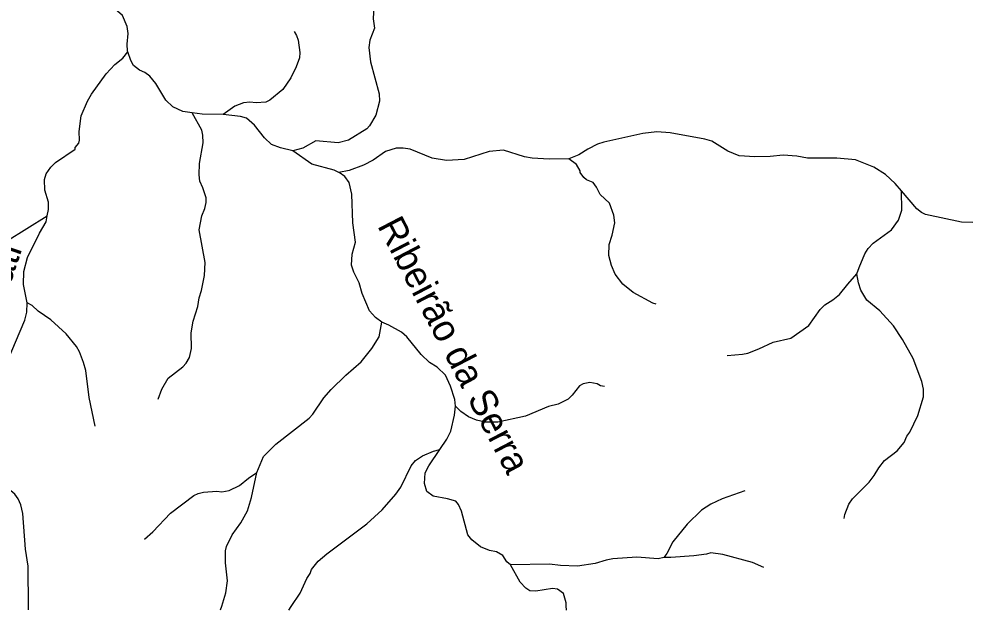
# Model space of a CAD drawing. Extents: x 500 to 555.2, y 9115.7 to 9171.
# Drawn here: x 511.43 to 518.44, y 9115.7 to 9120.08 of the extents above; entities that cross this region are included whole.
import ezdxf
from ezdxf.enums import TextEntityAlignment as Align

# ---------------------------------------------------------------- set-up
doc = ezdxf.new("R2010")
doc.units = 0
doc.header["$LTSCALE"] = 0.064
doc.layers.add('61', color=7, linetype='Continuous')
doc.layers.add('7', color=7, linetype='Continuous', lineweight=25)

msp = doc.modelspace()

# ---------------------------------------------------------------- linework, layer by layer
at = {"layer": '7'}
for points in [[(512.2326, 9119.8378), (512.2315, 9119.8409), (512.2284, 9119.895), (512.2345, 9119.9738), (512.2282, 9120.025), (512.1928, 9120.1064), (512.0641, 9120.2176), (512.0049, 9120.3117)], [(514.0573, 9120.1773), (514.0505, 9120.0813), (514.0617, 9120.013), (514.027, 9119.9245), (514.0194, 9119.8681), (514.0308, 9119.7631), (514.0963, 9119.5263), (514.0979, 9119.4706), (514.07, 9119.3663), (514.0244, 9119.288), (514.004, 9119.2657), (513.8694, 9119.1822), (513.7913, 9119.1612), (513.6266, 9119.1759), (513.5294, 9119.1237), (513.4567, 9119.1032)], [(513.4646, 9119.9868), (513.4828, 9119.9587), (513.4961, 9119.9234), (513.5075, 9119.832), (513.5043, 9119.7938), (513.4809, 9119.7266), (513.4418, 9119.6453), (513.3814, 9119.5569), (513.2847, 9119.4797), (513.2554, 9119.4634), (513.1831, 9119.4598), (513.1371, 9119.4644), (513.0902, 9119.4591), (513.0264, 9119.4347), (512.9389, 9119.3734)], [(511.6344, 9118.621), (511.6459, 9118.6689), (511.6459, 9118.7212), (511.6181, 9118.8112), (511.6149, 9118.8911), (511.6279, 9118.9325), (511.6626, 9118.9827), (511.6977, 9119.0164), (511.8421, 9119.115), (511.843, 9119.1266), (511.8689, 9119.1587), (511.8752, 9119.1819), (511.8728, 9119.2465), (511.8875, 9119.3623), (511.9332, 9119.4718), (511.964, 9119.5236), (512.0712, 9119.6751), (512.1357, 9119.743), (512.1969, 9119.7895), (512.2326, 9119.8378)], [(512.7107, 9119.3837), (512.6405, 9119.3949), (512.5672, 9119.4291), (512.5153, 9119.4778), (512.4396, 9119.6024), (512.3964, 9119.657), (512.3587, 9119.6828), (512.3184, 9119.7009), (512.2759, 9119.7354), (512.255, 9119.7729), (512.2326, 9119.8378)], [(512.4568, 9117.2605), (512.4842, 9117.3361), (512.5313, 9117.417), (512.6415, 9117.4997), (512.666, 9117.5291), (512.689, 9117.569), (512.7036, 9117.6368), (512.7022, 9117.7521), (512.716, 9117.8383), (512.751, 9117.9487), (512.7605, 9118.0117), (512.7778, 9118.0667), (512.8022, 9118.1792), (512.8054, 9118.2748), (512.7628, 9118.5165), (512.7808, 9118.6209), (512.8024, 9118.6746), (512.8136, 9118.7205), (512.8133, 9118.7538), (512.7892, 9118.8277), (512.7663, 9118.8775), (512.7612, 9118.9254), (512.7629, 9119.008), (512.7906, 9119.1634), (512.789, 9119.2185), (512.781, 9119.2573), (512.7107, 9119.3837)], [(512.9389, 9119.3734), (512.7841, 9119.3745), (512.7107, 9119.3837)], [(513.4567, 9119.1032), (513.3634, 9119.1255), (513.2988, 9119.1501), (513.2463, 9119.1994), (513.1729, 9119.294), (513.1116, 9119.3449), (513.0689, 9119.3581), (512.9389, 9119.3734)], [(517.9665, 9118.8066), (517.9214, 9118.8595), (517.8488, 9118.9269), (517.7626, 9118.9829), (517.6269, 9119.0363), (517.4885, 9119.0496), (517.2713, 9119.0497), (517.1918, 9119.0628), (517.0889, 9119.0709), (516.9945, 9119.0611), (516.879, 9119.0579), (516.7641, 9119.0655), (516.6802, 9119.0995), (516.5607, 9119.174), (516.509, 9119.1903), (516.2527, 9119.237), (516.1533, 9119.2448), (516.0497, 9119.2319), (515.7597, 9119.1677), (515.7132, 9119.1526), (515.6421, 9119.1155), (515.5749, 9119.0721), (515.5027, 9119.0424)], [(515.5027, 9119.0424), (515.3555, 9119.0399), (515.2288, 9119.0491), (515.1724, 9119.0595), (515.0163, 9119.1082), (514.9113, 9119.0975), (514.7256, 9119.0381), (514.5944, 9119.03), (514.4894, 9119.0482), (514.3266, 9119.115), (514.2735, 9119.1234), (514.221, 9119.1218), (514.1418, 9119.0967), (514.052, 9119.0333), (513.9789, 9118.9957), (513.8733, 9118.9578), (513.7967, 9118.9419)], [(513.7967, 9118.9419), (513.7627, 9118.9591), (513.5957, 9119.0041), (513.4567, 9119.1032)], [(516.1488, 9117.9651), (516.1248, 9117.9722), (515.9785, 9118.0531), (515.901, 9118.1146), (515.8455, 9118.1875), (515.8179, 9118.2515), (515.7974, 9118.3262), (515.8007, 9118.4077), (515.8232, 9118.4765), (515.8421, 9118.5686), (515.8349, 9118.6255), (515.802, 9118.7149), (515.7347, 9118.7796), (515.7063, 9118.8327), (515.6811, 9118.8671), (515.6318, 9118.889), (515.6131, 9118.9043), (515.5863, 9118.9428), (515.5853, 9118.9549), (515.5593, 9119.0004), (515.5027, 9119.0424)], [(514.1148, 9117.8328), (514.0675, 9117.8676), (514.0238, 9117.9172), (513.9701, 9118.0441), (513.9487, 9118.1228), (513.9075, 9118.2022), (513.8897, 9118.2541), (513.8947, 9118.3361), (513.9207, 9118.4246), (513.9013, 9118.5684), (513.8929, 9118.7822), (513.8727, 9118.8677), (513.8407, 9118.9113), (513.7989, 9118.9412), (513.7967, 9118.9419)], [(517.6373, 9118.1902), (517.6545, 9118.2387), (517.6952, 9118.3394), (517.7198, 9118.3787), (517.7571, 9118.4174), (517.8942, 9118.5172), (517.9453, 9118.5878), (517.9689, 9118.6635), (517.9665, 9118.8066)], [(518.6917, 9118.6214), (518.6483, 9118.6038), (518.495, 9118.5706), (518.4129, 9118.5736), (518.1461, 9118.631), (518.1146, 9118.6465), (518.0806, 9118.6728), (517.9665, 9118.8066)], [(510.8306, 9118.2261), (510.9077, 9118.2524), (511.0395, 9118.2821), (511.1714, 9118.3236), (511.2658, 9118.3791), (511.3341, 9118.4328), (511.6344, 9118.621)], [(511.4871, 9117.9753), (511.4871, 9117.976), (511.4587, 9118.1104), (511.4621, 9118.2075), (511.4895, 9118.3116), (511.5782, 9118.4929), (511.6278, 9118.577), (511.6344, 9118.621)], [(516.6756, 9117.5849), (516.7876, 9117.5944), (516.8291, 9117.6029), (516.9098, 9117.6333), (517.0149, 9117.6828), (517.1473, 9117.7129), (517.2809, 9117.807), (517.3634, 9117.9256), (517.3997, 9117.9615), (517.458, 9117.9975), (517.5069, 9118.0379), (517.5706, 9118.1128), (517.6373, 9118.1902)], [(517.5418, 9116.3768), (517.5461, 9116.405), (517.5766, 9116.4813), (517.6029, 9116.5214), (517.7275, 9116.6445), (517.7653, 9116.6943), (517.7993, 9116.7526), (517.8412, 9116.8056), (517.9355, 9116.8787), (517.9871, 9116.9386), (518.0077, 9116.9862), (518.0297, 9117.0157), (518.0872, 9117.1404), (518.1297, 9117.277), (518.1298, 9117.336), (518.1167, 9117.3913), (518.0527, 9117.5619), (517.9739, 9117.7029), (517.9071, 9117.8042), (517.8077, 9117.9153), (517.7097, 9117.9955), (517.6657, 9118.0703), (517.6476, 9118.1235), (517.6373, 9118.1902)], [(511.0616, 9116.6763), (511.0494, 9116.7174), (511.0423, 9116.8704), (511.056, 9116.9314), (511.078, 9116.9937), (511.2212, 9117.241), (511.3026, 9117.417), (511.3388, 9117.5383), (511.4686, 9117.8473), (511.4849, 9117.9064), (511.4871, 9117.9753)], [(511.9901, 9117.0609), (511.9461, 9117.2726), (511.921, 9117.4746), (511.9051, 9117.5317), (511.8737, 9117.6111), (511.8524, 9117.6504), (511.7763, 9117.7462), (511.6626, 9117.8501), (511.5685, 9117.9134), (511.523, 9117.9561), (511.4871, 9117.9753)], [(513.1895, 9116.7174), (513.2389, 9116.8367), (513.329, 9116.9271), (513.5769, 9117.1212), (513.603, 9117.1507), (513.6847, 9117.2699), (513.7399, 9117.3335), (513.8477, 9117.4378), (513.9628, 9117.5367), (514.0407, 9117.6365), (514.095, 9117.7235), (514.1148, 9117.8328)], [(514.6604, 9117.2094), (514.6562, 9117.2587), (514.625, 9117.3583), (514.5871, 9117.4399), (514.5261, 9117.4979), (514.4676, 9117.5337), (514.406, 9117.5919), (514.2997, 9117.7242), (514.2603, 9117.7587), (514.1674, 9117.8108), (514.1148, 9117.8328)], [(515.7658, 9117.3546), (515.7359, 9117.3603), (515.7104, 9117.3745), (515.6579, 9117.3846), (515.6065, 9117.3735), (515.5814, 9117.3604), (515.5258, 9117.2898), (515.4954, 9117.2618), (515.4227, 9117.2228), (515.3496, 9117.2075), (515.1794, 9117.1341), (514.9749, 9117.0911), (514.8804, 9117.0912), (514.8173, 9117.1041), (514.7586, 9117.1297), (514.7017, 9117.1699), (514.6604, 9117.2094)], [(514.5458, 9116.8865), (514.5981, 9116.964), (514.6278, 9117.0239), (514.6541, 9117.1427), (514.6604, 9117.2094)], [(513.4263, 9115.697), (513.4447, 9115.7242), (513.5113, 9115.8228), (513.5587, 9115.9303), (513.5851, 9115.9671), (513.5947, 9115.9968), (513.6429, 9116.0586), (513.7069, 9116.1128), (514.0045, 9116.335), (514.1187, 9116.4409), (514.2198, 9116.5566), (514.2558, 9116.6078), (514.3323, 9116.7658), (514.3647, 9116.8048), (514.4158, 9116.8406), (514.4988, 9116.8744), (514.5458, 9116.8865)], [(515.0688, 9116.032), (515.041, 9116.0553), (515.0116, 9116.1001), (514.9663, 9116.1279), (514.9126, 9116.1383), (514.8471, 9116.1664), (514.7825, 9116.2182), (514.7529, 9116.2557), (514.7063, 9116.4307), (514.6839, 9116.4804), (514.663, 9116.5032), (514.6031, 9116.5216), (514.4967, 9116.5418), (514.4489, 9116.5751), (514.431, 9116.6342), (514.4362, 9116.7138), (514.4641, 9116.7653), (514.5458, 9116.8865)], [(511.4975, 9115.6976), (511.4972, 9115.7173), (511.4932, 9116.0233), (511.4752, 9116.148), (511.4538, 9116.4137), (511.439, 9116.476), (511.4201, 9116.5228), (511.3942, 9116.5567), (511.3649, 9116.5814), (511.3413, 9116.592), (511.2233, 9116.5989), (511.1898, 9116.5959), (511.1409, 9116.6077), (511.0875, 9116.6489), (511.0616, 9116.6763)], [(512.3555, 9116.2227), (512.4171, 9116.2764), (512.5491, 9116.4165), (512.723, 9116.5455), (512.7552, 9116.5614), (512.7946, 9116.5712), (512.8918, 9116.5775), (512.9298, 9116.5745), (512.9848, 9116.5829), (513.0602, 9116.6215), (513.1265, 9116.6757), (513.1895, 9116.7174)], [(512.9199, 9115.6972), (512.9284, 9115.7254), (512.9581, 9115.8239), (512.971, 9115.9135), (512.958, 9116.0462), (512.958, 9116.1366), (512.963, 9116.1676), (513.0052, 9116.2556), (513.0704, 9116.3435), (513.1187, 9116.4334), (513.1497, 9116.5312), (513.1895, 9116.7174)], [(516.8066, 9116.58), (516.6388, 9116.5219), (516.5548, 9116.4832), (516.485, 9116.4385), (516.3787, 9116.334), (516.2731, 9116.2019), (516.2273, 9116.1157), (516.2045, 9116.0871)], [(516.9468, 9116.0129), (516.8637, 9116.0484), (516.6427, 9116.1084), (516.5535, 9116.1215), (516.5208, 9116.1119), (516.4283, 9116.0988), (516.2563, 9116.0857), (516.2045, 9116.0871)], [(516.2045, 9116.0871), (516.1641, 9116.0758), (516.0063, 9116.0889), (515.8285, 9116.0774), (515.7774, 9116.0679), (515.6967, 9116.0428), (515.5667, 9116.0233), (515.4407, 9116.0278), (515.3575, 9116.038), (515.0688, 9116.032)], [(515.4832, 9115.6964), (515.4825, 9115.7281), (515.482, 9115.7501), (515.4624, 9115.8198), (515.4177, 9115.8509), (515.3802, 9115.8574), (515.2563, 9115.8363), (515.2119, 9115.8397), (515.1818, 9115.8597), (515.1396, 9115.9036), (515.0688, 9116.032)]]:
    msp.add_lwpolyline(points, dxfattribs=at)

# ---------------------------------------------------------------- texts
at = {"layer": '61'}
for s, rotation, p in [('Ribeirão da Serra', 297.553, (514.5634, 9117.6184)), ('Córrego Quati', 71.481, (511.1843, 9117.5792))]:
    msp.add_text(s, height=0.2, rotation=rotation, dxfattribs=at).set_placement(p, align=Align.CENTER)

doc.saveas('drawing.dxf')
